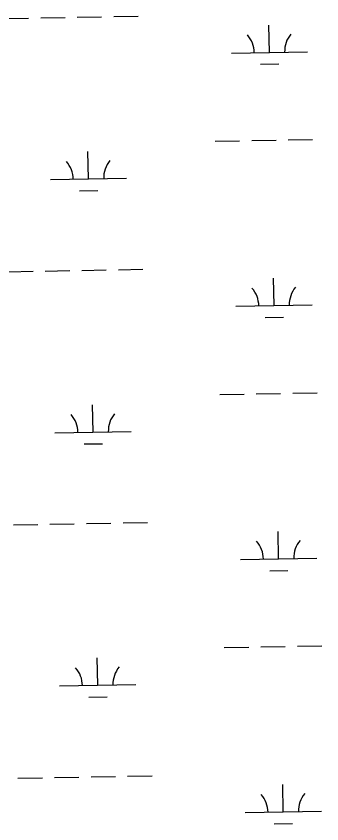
# Model space of a CAD drawing. Extents: x 3957609 to 3995875, y 234277 to 260273.
# Drawn here: x 3981710 to 3982112, y 246559 to 247620 of the extents above; entities that cross this region are included whole.
import ezdxf

# ---------------------------------------------------------------- set-up
doc = ezdxf.new("R2010")
doc.units = 0
doc.layers.add('V-WETL-SWMP', color=7, linetype='Continuous')

msp = doc.modelspace()

# ---------------------------------------------------------------- linework, layer by layer
at = {"layer": 'V-WETL-SWMP'}
for p, q in [((3981694.584, 247616.742), (3981726.578, 247617.323)), ((3981742.576, 247617.614), (3981774.57, 247618.196)), ((3981790.568, 247618.487), (3981822.563, 247619.069)), ((3981838.56, 247619.36), (3981870.555, 247619.941)), ((3982042.765, 247572.322), (3982042.11, 247608.316)), ((3981992.773, 247571.413), (3982092.757, 247573.231)), ((3982031.047, 247556.676), (3982055.043, 247557.112)), ((3981971.468, 247455.575), (3982003.462, 247456.157)), ((3982019.46, 247456.447), (3982051.454, 247457.029)), ((3982067.452, 247457.32), (3982099.446, 247457.902)), ((3981805.275, 247406.115), (3981804.621, 247442.109)), ((3981755.283, 247405.206), (3981855.267, 247407.024)), ((3981793.558, 247390.469), (3981817.554, 247390.905)), ((3981748.624, 247284.994), (3981780.619, 247285.576)), ((3981796.616, 247285.867), (3981828.611, 247286.449)), ((3981844.608, 247286.74), (3981876.603, 247287.321)), ((3981700.632, 247284.122), (3981732.626, 247284.703)), ((3982048.813, 247239.702), (3982048.158, 247275.696)), ((3981998.821, 247238.793), (3982098.805, 247240.611)), ((3982037.095, 247224.056), (3982061.091, 247224.492)), ((3981977.516, 247122.955), (3982009.51, 247123.536)), ((3982025.508, 247123.827), (3982057.502, 247124.409)), ((3982073.5, 247124.7), (3982105.494, 247125.282)), ((3981811.323, 247073.495), (3981810.669, 247109.489)), ((3981761.332, 247072.586), (3981861.315, 247074.404)), ((3981799.606, 247057.849), (3981823.602, 247058.285)), ((3981706.68, 246951.502), (3981738.675, 246952.083)), ((3981754.672, 246952.374), (3981786.667, 246952.956)), ((3981802.664, 246953.247), (3981834.659, 246953.829)), ((3981850.656, 246954.12), (3981882.651, 246954.701)), ((3982054.861, 246907.082), (3982054.206, 246943.076)), ((3982004.869, 246906.173), (3982104.853, 246907.991)), ((3982043.143, 246891.436), (3982067.139, 246891.872)), ((3981983.564, 246790.335), (3982015.558, 246790.916)), ((3982031.556, 246791.207), (3982063.55, 246791.789)), ((3982079.548, 246792.08), (3982111.542, 246792.662)), ((3981817.371, 246740.875), (3981816.717, 246776.869)), ((3981767.38, 246739.966), (3981867.363, 246741.784)), ((3981805.654, 246725.229), (3981829.65, 246725.665)), ((3981712.728, 246618.882), (3981744.723, 246619.463)), ((3981760.72, 246619.754), (3981792.715, 246620.336)), ((3981808.712, 246620.627), (3981840.707, 246621.209)), ((3981856.704, 246621.499), (3981888.699, 246622.081)), ((3982060.909, 246574.462), (3982060.255, 246610.456)), ((3982010.917, 246573.553), (3982110.901, 246575.371)), ((3982049.192, 246558.816), (3982073.188, 246559.252))]:
    msp.add_line(p, q, dxfattribs=at)
for centre, start, end in [((3981987.522, 247571.793), 0.269879, 41.813537), ((3982097.99, 247573.801), 140.269876, 181.813534), ((3981750.033, 247405.586), 0.269879, 41.813537), ((3981860.5, 247407.594), 140.269876, 181.813534), ((3982104.038, 247241.181), 140.269876, 181.813534), ((3981993.57, 247239.173), 0.269879, 41.813537), ((3981756.081, 247072.966), 0.269879, 41.813537), ((3981866.548, 247074.974), 140.269876, 181.813534), ((3981999.618, 246906.553), 0.269879, 41.813537), ((3982110.086, 246908.561), 140.269876, 181.813534), ((3981872.597, 246742.354), 140.269876, 181.813534), ((3981762.129, 246740.346), 0.269879, 41.813537), ((3982005.667, 246573.933), 0.269879, 41.813537), ((3982116.134, 246575.941), 140.269876, 181.813534)]:
    msp.add_arc(centre, 35.246, start, end, dxfattribs=at)

doc.saveas('drawing.dxf')
